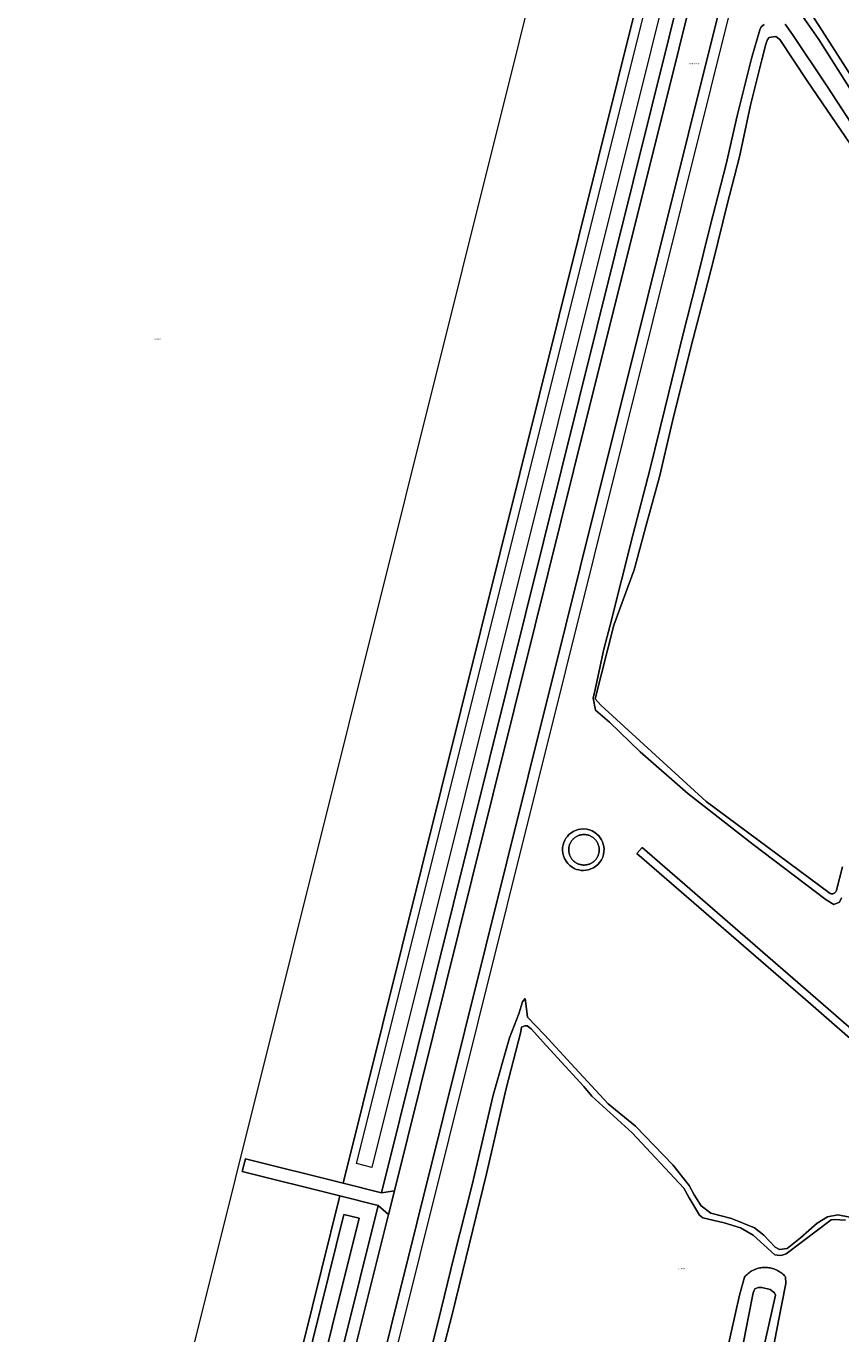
# Model space of a CAD drawing. Header units: metres. Extents: x 250001 to 257773, y 598992 to 609118.
# Tile 631 of 656: x 253521 to 253727, y 606820 to 607152. Entities that reach past the tile are written whole.
import ezdxf
from ezdxf.enums import TextEntityAlignment as Align
from ezdxf.lldxf.tags import DXFTag

# ---------------------------------------------------------------- set-up
doc = ezdxf.new("R2010")
doc.units = ezdxf.units.M
for name, color, linetype, lineweight in [('B-WE-GR-GRAS-GV', 252, 'Continuous', 13), ('B-WE-GR-GROENVOORZIENING-GV', 252, 'Continuous', 18), ('B-WE-KG-GRENS_PERCEEL-G', 150, 'KG-PERCEEL', 18), ('B-WE-KG-GRENS_PERCEEL-S', 150, 'Continuous', 25), ('B-WE-OG-BEBOUWING_WINDTURBINE-GV', 1, 'Continuous', 18), ('B-WE-OG-TOPOGRAFIE-T18', 2, 'Continuous', 18), ('B-WE-OG-WATER-GV', 252, 'Continuous', 18), ('B-WE-OG-WATER_SLOOT-GV', 252, 'Continuous', 18), ('B-WE-OG-WEG-GV', 252, 'Continuous', 18), ('B-WE-VH-ONVERHARD-GV', 252, 'Continuous', 18), ('B-WE-VH-VERHARDING_BEDRIJFSVLOERPLAAT-GV', 252, 'Continuous', 18), ('B-WE-VH-VERHARDING_GESLOTEN-GV', 252, 'Continuous', 18), ('B-WE-VH-VERHARDING_OPEN-GV', 252, 'Continuous', 18), ('X-XX-AL-REFERENTIE-G', 7, 'Continuous', 18)]:
    doc.layers.add(name, color=color, linetype=linetype, lineweight=lineweight)
doc.styles.add('NLCS-ISO', font='NLCS-ISO.ttf')
doc.styles.add('NLCS-ISO-ANNOTATIEF-T18', font='NLCS-ISO.ttf', dxfattribs={"height": 1.8})
doc.styles.get("Standard").update_dxf_attribs({"font": 'NLCS-ISO.ttf'})
tags = doc.linetypes.add('KG-PERCEEL', pattern='A,5.5,-2,["P",Standard,S=1.8,R=0,X=-0.5,Y=-0.9],-2,5.5,-2,[5,NLCS.SHX,S=0.75,R=0,X=0,Y=0],-2', length=19).pattern_tags.tags
tags[6] = DXFTag(74, 10)

# ---------------------------------------------------------------- blocks, each defined once
blk = doc.blocks.new('SKG-PERCEELNUMMER-SO')
at = {"style": 'NLCS-ISO', "oblique": 10, "flags": 1}
blk.add_attdef('GEMEENTECODE', text='', height=1.8, dxfattribs=at).set_placement((0, 2.6), align=Align.MIDDLE_CENTER)
at = {"style": 'NLCS-ISO', "oblique": 10}
blk.add_attdef('SECTIE', text='', height=1.8, dxfattribs=at).set_placement((-0.5, 0), align=Align.MIDDLE_RIGHT)
blk.add_attdef('PERCEELNUMMER', text='', height=1.8, dxfattribs=at).set_placement((0.5, 0), align=Align.MIDDLE_LEFT)
blk = doc.blocks.new('BS2021-132-Xref-KAD-20210617')
at = {"layer": 'B-WE-KG-GRENS_PERCEEL-G', "flags": 128}
for points in [[(253587.69, 606125.78), (253434.27, 606222.61), (253487.64, 606307.17), (253768.04, 607432.29), (253794.59, 607407.82), (253830.46, 607374.98), (253886.27, 607323.85)], [(253559.316, 606801.928), (253674.382, 607263.125)]]:
    blk.add_lwpolyline(points, dxfattribs=at)
at = {"layer": 'B-WE-KG-GRENS_PERCEEL-S', "xscale": 0.2, "yscale": 0.2, "zscale": 0.2}
for p, values in [((253553.493, 607072.544), {'PERCEELNUMMER': '3740', 'SECTIE': 'A'}), ((253686.355, 606836.692), {'PERCEELNUMMER': '3049', 'SECTIE': 'A'})]:
    blk.add_blockref('SKG-PERCEELNUMMER-SO', p, dxfattribs=at).add_auto_attribs(values)
blk = doc.blocks.new('BS2021-132-Xref-BGT-GRIJS-20210617-aangepast')
at = {"layer": 'B-WE-GR-GRAS-GV', "flags": 128}
blk.add_lwpolyline([(253508.514, 606486.943), (253551.958, 606661.752), (253554.154, 606668.402), (253554.795, 606671.4), (253529.113, 606677.224), (253529.115, 606677.234), (253525.825, 606677.684), (253527.139, 606684.182), (253530.329, 606682.739), (253530.387, 606683.001), (253556.048, 606677.266), (253557.007, 606681.753), (253558.322, 606686.181), (253600.15, 606855.176), (253575.405, 606861.334), (253576.202, 606864.536), (253600.947, 606858.378), (253695.581, 607238.658), (253673.336, 607258.577), (253667.03, 607264.224), (253499.424, 607414.326)], dxfattribs=at)
at = {"layer": 'B-WE-GR-GROENVOORZIENING-GV', "flags": 128}
for points in [[(253698.96, 607166.495), (253678.175, 607083.032), (253661.11, 607014.591), (253657.479, 607000), (253647.948, 606961.701), (253626.445, 606875.388), (253606.495, 606795.303), (253582.907, 606700.545), (253558.759, 606603.615), (253533.195, 606501.051), (253532.933, 606500), (253507.877, 606399.426)], [(253733.642, 606891.537), (253719.491, 606903.918), (253675.491, 606942.056), (253676.801, 606943.567), (253720.805, 606905.427), (253734.953, 606893.047)], [(253727.366, 606930.787), (253726.872, 606929.688), (253725.405, 606929.083), (253723.518, 606930.26), (253704.978, 606944.321), (253688.388, 606957.299), (253676.323, 606967.803), (253668.506, 606975.329), (253664.947, 606978.374), (253664.387, 606981.414), (253664.877, 606983.645), (253667.128, 606993.921), (253668.694, 607000), (253674.485, 607022.843), (253678.741, 607039.365), (253682.592, 607054.888), (253687.023, 607073.224), (253690.652, 607087.476), (253694.085, 607101.235), (253698.159, 607116.957), (253700.937, 607129.217), (253704.564, 607143.787), (253706.627, 607151.004), (253706.988, 607151.776), (253707.757, 607152.414)], [(253713.063, 607152.431), (253714.976, 607149.806), (253723.634, 607136.818), (253732.385, 607123.422), (253741.909, 607108.985), (253743.413, 607106.858), (253744.453, 607107.632), (253746.808, 607108.728), (253746.852, 607109.046), (253742.747, 607116.289), (253731.857, 607132.445), (253721.601, 607148.603), (253715.679, 607157.065)], [(253707.243, 606814.919), (253710.665, 606829.958), (253710.363, 606830.598), (253709.277, 606831.389), (253707.144, 606831.954), (253706.267, 606831.948), (253705.424, 606831.566), (253704.992, 606830.608), (253703.918, 606825.027), (253702.01, 606815.447)], [(253619.931, 606802.927), (253625.086, 606823.332), (253629.047, 606839.659), (253633.715, 606857.947), (253639.073, 606880.734), (253643.203, 606895.276), (253645.573, 606901.368), (253646.476, 606904.427), (253647.141, 606905.229), (253647.49, 606902.665), (253647.74, 606900.537), (253652.044, 606896.056), (253658.716, 606888.789), (253668.18, 606878.534), (253675.124, 606872.819), (253684.6, 606863.003), (253688.753, 606857.832), (253689.975, 606855.413), (253691.826, 606852.608), (253694.249, 606850.792), (253699.504, 606849.387), (253705.329, 606847.093), (253707.69, 606845.23), (253710.592, 606842.134), (253711.676, 606841.53), (253713.569, 606841.778), (253716.964, 606844.556), (253721.198, 606848.202), (253723.802, 606849.879), (253726.476, 606850.336), (253736.432, 606848.383)]]:
    blk.add_lwpolyline(points, dxfattribs=at)
blk.add_lwpolyline([(253667.089, 606943.842), (253667.152, 606943.194), (253667.132, 606942.514), (253667.019, 606941.818), (253666.808, 606941.126), (253666.497, 606940.457), (253666.091, 606939.834), (253665.604, 606939.275), (253665.049, 606938.795), (253664.446, 606938.404), (253663.816, 606938.107), (253663.177, 606937.902), (253662.547, 606937.783), (253661.939, 606937.742), (253661.365, 606937.768), (253660.796, 606937.857), (253660.209, 606938.017), (253659.615, 606938.258), (253659.029, 606938.586), (253658.47, 606939.002), (253657.957, 606939.505), (253657.508, 606940.085), (253657.141, 606940.73), (253656.867, 606941.421), (253656.695, 606942.138), (253656.625, 606942.858), (253656.652, 606943.563), (253656.767, 606944.233), (253656.957, 606944.856), (253657.208, 606945.423), (253657.506, 606945.928), (253657.846, 606946.383), (253658.254, 606946.819), (253658.736, 606947.227), (253659.289, 606947.589), (253659.909, 606947.889), (253660.585, 606948.111), (253661.303, 606948.242), (253662.042, 606948.273), (253662.782, 606948.199), (253663.501, 606948.022), (253664.178, 606947.751), (253664.797, 606947.4), (253665.345, 606946.983), (253665.816, 606946.518), (253666.207, 606946.024), (253666.521, 606945.515), (253666.764, 606945.002), (253666.955, 606944.447)], close=True, dxfattribs=at)
at = {"layer": 'B-WE-OG-BEBOUWING_WINDTURBINE-GV', "flags": 128}
blk.add_lwpolyline([(253662.241, 606946.848), (253662.065, 606946.852), (253661.889, 606946.848), (253661.713, 606946.837), (253661.538, 606946.817), (253661.365, 606946.79), (253661.192, 606946.755), (253661.021, 606946.711), (253660.853, 606946.661), (253660.687, 606946.602), (253660.524, 606946.536), (253660.364, 606946.463), (253660.207, 606946.382), (253660.055, 606946.295), (253659.906, 606946.201), (253659.762, 606946.1), (253659.623, 606945.992), (253659.488, 606945.878), (253659.359, 606945.759), (253659.236, 606945.633), (253659.118, 606945.503), (253659.006, 606945.367), (253658.901, 606945.225), (253658.802, 606945.08), (253658.71, 606944.93), (253658.625, 606944.776), (253658.547, 606944.618), (253658.477, 606944.457), (253658.413, 606944.293), (253658.357, 606944.126), (253658.309, 606943.957), (253658.269, 606943.786), (253658.236, 606943.613), (253658.211, 606943.438), (253658.207, 606943.403), (253658.192, 606943.228), (253658.185, 606943.052), (253658.185, 606942.876), (253658.194, 606942.7), (253658.211, 606942.525), (253658.236, 606942.351), (253658.269, 606942.178), (253658.309, 606942.006), (253658.357, 606941.837), (253658.413, 606941.67), (253658.477, 606941.506), (253658.547, 606941.345), (253658.625, 606941.187), (253658.71, 606941.033), (253658.802, 606940.883), (253658.901, 606940.738), (253659.006, 606940.597), (253659.118, 606940.461), (253659.236, 606940.33), (253659.359, 606940.204), (253659.488, 606940.085), (253659.622, 606939.971), (253659.762, 606939.863), (253659.906, 606939.762), (253660.054, 606939.668), (253660.207, 606939.58), (253660.363, 606939.5), (253660.523, 606939.427), (253660.687, 606939.361), (253660.853, 606939.302), (253661.021, 606939.251), (253661.192, 606939.208), (253661.364, 606939.173), (253661.538, 606939.146), (253661.713, 606939.126), (253661.888, 606939.114), (253662.064, 606939.111), (253662.24, 606939.115), (253662.416, 606939.128), (253662.591, 606939.148), (253662.764, 606939.176), (253662.937, 606939.212), (253663.107, 606939.256), (253663.275, 606939.308), (253663.441, 606939.367), (253663.604, 606939.434), (253663.763, 606939.508), (253663.92, 606939.589), (253664.072, 606939.677), (253664.22, 606939.772), (253664.363, 606939.874), (253664.502, 606939.982), (253664.636, 606940.096), (253664.765, 606940.216), (253664.888, 606940.343), (253665.005, 606940.474), (253665.116, 606940.611), (253665.22, 606940.752), (253665.318, 606940.898), (253665.41, 606941.049), (253665.494, 606941.203), (253665.571, 606941.361), (253665.641, 606941.523), (253665.704, 606941.687), (253665.759, 606941.854), (253665.806, 606942.023), (253665.846, 606942.195), (253665.878, 606942.368), (253665.902, 606942.542), (253665.918, 606942.717), (253665.926, 606942.893), (253665.926, 606943.069), (253665.918, 606943.245), (253665.902, 606943.42), (253665.878, 606943.594), (253665.846, 606943.767), (253665.806, 606943.939), (253665.759, 606944.108), (253665.704, 606944.275), (253665.641, 606944.44), (253665.571, 606944.601), (253665.494, 606944.759), (253665.41, 606944.914), (253665.318, 606945.064), (253665.22, 606945.21), (253665.116, 606945.352), (253665.005, 606945.488), (253664.888, 606945.62), (253664.765, 606945.746), (253664.637, 606945.866), (253664.503, 606945.98), (253664.364, 606946.089), (253664.22, 606946.19), (253664.072, 606946.285), (253663.92, 606946.374), (253663.764, 606946.455), (253663.604, 606946.529), (253663.441, 606946.595), (253663.275, 606946.655), (253663.107, 606946.706), (253662.937, 606946.75), (253662.765, 606946.786), (253662.591, 606946.815), (253662.416, 606946.835)], close=True, dxfattribs=at)
at = {"layer": 'B-WE-OG-WATER-GV', "flags": 128}
for points in [[(253715.571, 607161.625), (253722.362, 607150.944), (253732.435, 607135.194)], [(253732.08, 607118.414), (253718.685, 607138.098), (253711.713, 607148.552), (253710.758, 607149.32), (253710.033, 607149.227), (253709.036, 607149.042), (253708.629, 607148.587), (253708.179, 607147.361), (253707.194, 607143.413), (253704.283, 607131.93), (253701.513, 607118.815), (253698.377, 607106.697), (253695.02, 607092.945), (253692.735, 607084.049), (253689.778, 607072.748), (253686.867, 607061.31), (253684.539, 607051.734), (253681.183, 607037.574), (253678, 607025.954), (253674.773, 607014.017), (253669.649, 607000), (253664.9, 606981.324), (253666.377, 606979.656), (253693.045, 606955.231), (253724.519, 606931.865), (253724.747, 606931.817), (253724.887, 606931.804), (253725.026, 606931.806), (253725.165, 606931.825), (253725.301, 606931.859), (253725.432, 606931.909), (253725.556, 606931.973), (253725.672, 606932.051), (253725.779, 606932.142), (253725.875, 606932.244), (253725.958, 606932.356), (253726.028, 606932.478), (253726.084, 606932.606), (253726.124, 606932.74), (253727.616, 606938.63)], [(253692.746, 606790.769), (253701.529, 606829.938), (253702.751, 606834.539), (253702.968, 606834.788), (253703.196, 606835.026), (253703.435, 606835.253), (253703.685, 606835.468), (253703.946, 606835.671), (253704.216, 606835.861), (253704.495, 606836.038), (253704.782, 606836.2), (253705.076, 606836.349), (253705.378, 606836.484), (253705.685, 606836.603), (253705.998, 606836.708), (253706.316, 606836.797), (253706.638, 606836.87), (253706.962, 606836.929), (253707.29, 606836.971), (253707.619, 606836.997), (253707.949, 606837.007), (253708.278, 606837.002), (253708.608, 606836.98), (253708.936, 606836.942), (253709.261, 606836.889), (253709.584, 606836.82), (253709.903, 606836.735), (253710.217, 606836.635), (253710.527, 606836.52), (253710.83, 606836.39), (253711.127, 606836.245), (253711.416, 606836.087), (253711.697, 606835.914), (253711.97, 606835.728), (253712.233, 606835.529), (253712.486, 606835.317), (253712.729, 606835.094), (253712.961, 606834.859), (253713.154, 606834.644), (253713.27, 606832.905), (253712.226, 606827.817), (253709.2, 606812.139)], [(253728.367, 606848.988), (253725.52, 606849.141), (253724.801, 606849.071), (253713.352, 606840.44), (253712.327, 606840.104), (253711.674, 606840.036), (253710.509, 606840.246), (253704.958, 606845.193), (253701.781, 606847.024), (253697.615, 606848.309), (253692.247, 606849.61), (253691.342, 606850.266), (253688.742, 606854.689), (253687.399, 606857.085), (253674.314, 606871.156), (253664.066, 606880.471), (253662.005, 606882.936), (253652.564, 606893.231), (253648.638, 606897.519), (253647.659, 606898.278), (253647.032, 606898.273), (253646.199, 606897.99), (253646.068, 606896.806), (253642.337, 606882.445), (253637.334, 606860.769), (253628.666, 606825.08), (253611.98, 606760.806)]]:
    blk.add_lwpolyline(points, dxfattribs=at)
at = {"layer": 'B-WE-OG-WATER_SLOOT-GV', "flags": 128}
for points in [[(253715.679, 607157.065), (253721.601, 607148.603), (253731.857, 607132.445), (253742.747, 607116.289), (253746.852, 607109.046), (253746.808, 607108.728), (253744.453, 607107.632), (253743.413, 607106.858), (253741.909, 607108.985), (253732.385, 607123.422), (253723.634, 607136.818), (253714.976, 607149.806), (253713.063, 607152.431)], [(253707.757, 607152.414), (253706.988, 607151.776), (253706.627, 607151.004), (253704.564, 607143.787), (253700.937, 607129.217), (253698.159, 607116.957), (253694.085, 607101.235), (253690.652, 607087.476), (253687.023, 607073.224), (253682.592, 607054.888), (253678.741, 607039.365), (253674.485, 607022.843), (253668.694, 607000), (253667.128, 606993.921), (253664.877, 606983.645), (253664.387, 606981.414), (253664.947, 606978.374), (253668.506, 606975.329), (253676.323, 606967.803), (253688.388, 606957.299), (253704.978, 606944.321), (253723.518, 606930.26), (253725.405, 606929.083), (253726.872, 606929.688), (253727.366, 606930.787)], [(253727.616, 606938.63), (253726.124, 606932.74), (253726.084, 606932.606), (253726.028, 606932.478), (253725.958, 606932.356), (253725.875, 606932.244), (253725.779, 606932.142), (253725.672, 606932.051), (253725.556, 606931.973), (253725.432, 606931.909), (253725.301, 606931.859), (253725.165, 606931.825), (253725.026, 606931.806), (253724.887, 606931.804), (253724.747, 606931.817), (253724.519, 606931.865), (253693.045, 606955.231), (253666.377, 606979.656), (253664.9, 606981.324), (253669.649, 607000), (253674.773, 607014.017), (253678, 607025.954), (253681.183, 607037.574), (253684.539, 607051.734), (253686.867, 607061.31), (253689.778, 607072.748), (253692.735, 607084.049), (253695.02, 607092.945), (253698.377, 607106.697), (253701.513, 607118.815), (253704.283, 607131.93), (253707.194, 607143.413), (253708.179, 607147.361), (253708.629, 607148.587), (253709.036, 607149.042), (253710.033, 607149.227), (253710.758, 607149.32), (253711.713, 607148.552), (253718.685, 607138.098), (253732.08, 607118.414)], [(253732.435, 607135.194), (253722.362, 607150.944), (253715.571, 607161.625)], [(253695.581, 607238.658), (253600.947, 606858.378), (253610.688, 606855.954), (253706.531, 607241.093)], [(253702.637, 607240.348), (253608.236, 606862.389), (253604.393, 606863.349), (253698.794, 607241.308)], [(253702.01, 606815.447), (253703.918, 606825.027), (253704.992, 606830.608), (253705.424, 606831.566), (253706.267, 606831.948), (253707.144, 606831.954), (253709.277, 606831.389), (253710.363, 606830.598), (253710.665, 606829.958), (253707.243, 606814.919)], [(253736.432, 606848.383), (253726.476, 606850.336), (253723.802, 606849.879), (253721.198, 606848.202), (253716.964, 606844.556), (253713.569, 606841.778), (253711.676, 606841.53), (253710.592, 606842.134), (253707.69, 606845.23), (253705.329, 606847.093), (253699.504, 606849.387), (253694.249, 606850.792), (253691.826, 606852.608), (253689.975, 606855.413), (253688.753, 606857.832), (253684.6, 606863.003), (253675.124, 606872.819), (253668.18, 606878.534), (253658.716, 606888.789), (253652.044, 606896.056), (253647.74, 606900.537), (253647.49, 606902.665), (253647.141, 606905.229), (253646.476, 606904.427), (253645.573, 606901.368), (253643.203, 606895.276), (253639.073, 606880.734), (253633.715, 606857.947), (253629.047, 606839.659), (253625.086, 606823.332), (253619.931, 606802.927)], [(253709.2, 606812.139), (253712.226, 606827.817), (253713.27, 606832.905), (253713.154, 606834.644), (253712.961, 606834.859), (253712.729, 606835.094), (253712.486, 606835.317), (253712.233, 606835.529), (253711.97, 606835.728), (253711.697, 606835.914), (253711.416, 606836.087), (253711.127, 606836.245), (253710.83, 606836.39), (253710.527, 606836.52), (253710.217, 606836.635), (253709.903, 606836.735), (253709.584, 606836.82), (253709.261, 606836.889), (253708.936, 606836.942), (253708.608, 606836.98), (253708.278, 606837.002), (253707.949, 606837.007), (253707.619, 606836.997), (253707.29, 606836.971), (253706.962, 606836.929), (253706.638, 606836.87), (253706.316, 606836.797), (253705.998, 606836.708), (253705.685, 606836.603), (253705.378, 606836.484), (253705.076, 606836.349), (253704.782, 606836.2), (253704.495, 606836.038), (253704.216, 606835.861), (253703.946, 606835.671), (253703.685, 606835.468), (253703.435, 606835.253), (253703.196, 606835.026), (253702.968, 606834.788), (253702.751, 606834.539), (253701.529, 606829.938), (253692.746, 606790.769)], [(253611.98, 606760.806), (253628.666, 606825.08), (253637.334, 606860.769), (253642.337, 606882.445), (253646.068, 606896.806), (253646.199, 606897.99), (253647.032, 606898.273), (253647.659, 606898.278), (253648.638, 606897.519), (253652.564, 606893.231), (253662.005, 606882.936), (253664.066, 606880.471), (253674.314, 606871.156), (253687.399, 606857.085), (253688.742, 606854.689), (253691.342, 606850.266), (253692.247, 606849.61), (253697.615, 606848.309), (253701.781, 606847.024), (253704.958, 606845.193), (253710.509, 606840.246), (253711.674, 606840.036), (253712.327, 606840.104), (253713.352, 606840.44), (253724.801, 606849.071), (253725.52, 606849.141), (253728.367, 606848.988)]]:
    blk.add_lwpolyline(points, dxfattribs=at)
for points in [[(253609.891, 606852.752), (253600.15, 606855.176), (253558.322, 606686.181), (253557.007, 606681.753), (253558.18, 606679.761), (253560.924, 606678.805), (253565.379, 606678.178), (253566.295, 606679.412), (253567.897, 606684.137)], [(253601.167, 606850.433), (253605.011, 606849.473), (253563.97, 606684.586), (253562.99, 606682.424), (253560.565, 606683.033), (253560.067, 606684.269)], [(253605.011, 606849.473), (253601.167, 606850.433), (253560.067, 606684.269), (253560.565, 606683.033), (253562.99, 606682.424), (253563.97, 606684.586)]]:
    blk.add_lwpolyline(points, close=True, dxfattribs=at)
at = {"layer": 'B-WE-OG-WEG-GV', "flags": 128}
blk.add_lwpolyline([(253706.531, 607241.093), (253610.688, 606855.954), (253613.969, 606856.466), (253633.638, 606935.451), (253649.701, 607000), (253659.436, 607039.12), (253686.197, 607146.437), (253708.869, 607237.408), (253716.033, 607266.209)], dxfattribs=at)
blk.add_lwpolyline([(253600.853, 606803.795), (253612.469, 606850.44), (253609.891, 606852.752), (253567.897, 606684.137), (253566.295, 606679.412), (253565.379, 606678.178), (253560.924, 606678.805), (253558.18, 606679.761), (253557.007, 606681.753), (253556.048, 606677.266), (253563.628, 606675.572), (253564.08, 606677.469), (253569.295, 606676.32), (253571.742, 606686.837)], close=True, dxfattribs=at)
at = {"layer": 'B-WE-VH-ONVERHARD-GV', "flags": 128}
blk.add_lwpolyline([(253734.953, 606893.047), (253720.805, 606905.427), (253676.801, 606943.567), (253675.491, 606942.056), (253719.491, 606903.918), (253733.642, 606891.537)], dxfattribs=at)
at = {"layer": 'B-WE-VH-VERHARDING_BEDRIJFSVLOERPLAAT-GV', "flags": 128}
blk.add_lwpolyline([(253612.469, 606850.44), (253613.969, 606856.466), (253610.688, 606855.954), (253600.947, 606858.378), (253576.202, 606864.536), (253575.405, 606861.334), (253600.15, 606855.176), (253609.891, 606852.752)], close=True, dxfattribs=at)
at = {"layer": 'B-WE-VH-VERHARDING_GESLOTEN-GV', "flags": 128}
for points in [[(253507.877, 606399.426), (253532.933, 606500), (253533.195, 606501.051), (253558.759, 606603.615), (253582.907, 606700.545), (253606.495, 606795.303), (253626.445, 606875.388), (253647.948, 606961.701), (253657.479, 607000), (253661.11, 607014.591), (253678.175, 607083.032), (253698.96, 607166.495)], [(253708.869, 607237.408), (253686.197, 607146.437), (253659.436, 607039.12), (253649.701, 607000), (253633.638, 606935.451), (253613.969, 606856.466), (253612.469, 606850.44), (253600.853, 606803.795), (253571.742, 606686.837), (253569.295, 606676.32), (253566.562, 606666.482), (253538.179, 606552.294), (253525.144, 606500), (253519.4, 606476.959)]]:
    blk.add_lwpolyline(points, dxfattribs=at)
at = {"layer": 'B-WE-VH-VERHARDING_OPEN-GV', "flags": 128}
for points in [[(253662.782, 606948.199), (253662.042, 606948.273), (253661.303, 606948.242), (253660.585, 606948.111), (253659.909, 606947.889), (253659.289, 606947.589), (253658.736, 606947.227), (253658.254, 606946.819), (253657.846, 606946.383), (253657.506, 606945.928), (253657.208, 606945.423), (253656.957, 606944.856), (253656.767, 606944.233), (253656.652, 606943.563), (253656.625, 606942.858), (253656.695, 606942.138), (253656.867, 606941.421), (253657.141, 606940.73), (253657.508, 606940.085), (253657.957, 606939.505), (253658.47, 606939.002), (253659.029, 606938.586), (253659.615, 606938.258), (253660.209, 606938.017), (253660.796, 606937.857), (253661.365, 606937.768), (253661.939, 606937.742), (253662.547, 606937.783), (253663.177, 606937.902), (253663.816, 606938.107), (253664.446, 606938.404), (253665.049, 606938.795), (253665.604, 606939.275), (253666.091, 606939.834), (253666.497, 606940.457), (253666.808, 606941.126), (253667.019, 606941.818), (253667.132, 606942.514), (253667.152, 606943.194), (253667.089, 606943.842), (253666.955, 606944.447), (253666.764, 606945.002), (253666.521, 606945.515), (253666.207, 606946.024), (253665.816, 606946.518), (253665.345, 606946.983), (253664.797, 606947.4), (253664.178, 606947.751), (253663.501, 606948.022)], [(253661.889, 606946.848), (253662.065, 606946.852), (253662.241, 606946.848), (253662.416, 606946.835), (253662.591, 606946.815), (253662.765, 606946.786), (253662.937, 606946.75), (253663.107, 606946.706), (253663.275, 606946.655), (253663.441, 606946.595), (253663.604, 606946.529), (253663.764, 606946.455), (253663.92, 606946.374), (253664.072, 606946.285), (253664.22, 606946.19), (253664.364, 606946.089), (253664.503, 606945.98), (253664.637, 606945.866), (253664.765, 606945.746), (253664.888, 606945.62), (253665.005, 606945.488), (253665.116, 606945.352), (253665.22, 606945.21), (253665.318, 606945.064), (253665.41, 606944.914), (253665.494, 606944.759), (253665.571, 606944.601), (253665.641, 606944.44), (253665.704, 606944.275), (253665.759, 606944.108), (253665.806, 606943.939), (253665.846, 606943.767), (253665.878, 606943.594), (253665.902, 606943.42), (253665.918, 606943.245), (253665.926, 606943.069), (253665.926, 606942.893), (253665.918, 606942.717), (253665.902, 606942.542), (253665.878, 606942.368), (253665.846, 606942.195), (253665.806, 606942.023), (253665.759, 606941.854), (253665.704, 606941.687), (253665.641, 606941.523), (253665.571, 606941.361), (253665.494, 606941.203), (253665.41, 606941.049), (253665.318, 606940.898), (253665.22, 606940.752), (253665.116, 606940.611), (253665.005, 606940.474), (253664.888, 606940.343), (253664.765, 606940.216), (253664.636, 606940.096), (253664.502, 606939.982), (253664.363, 606939.874), (253664.22, 606939.772), (253664.072, 606939.677), (253663.92, 606939.589), (253663.763, 606939.508), (253663.604, 606939.434), (253663.441, 606939.367), (253663.275, 606939.308), (253663.107, 606939.256), (253662.937, 606939.212), (253662.764, 606939.176), (253662.591, 606939.148), (253662.416, 606939.128), (253662.24, 606939.115), (253662.064, 606939.111), (253661.888, 606939.114), (253661.713, 606939.126), (253661.538, 606939.146), (253661.364, 606939.173), (253661.192, 606939.208), (253661.021, 606939.251), (253660.853, 606939.302), (253660.687, 606939.361), (253660.523, 606939.427), (253660.363, 606939.5), (253660.207, 606939.58), (253660.054, 606939.668), (253659.906, 606939.762), (253659.762, 606939.863), (253659.622, 606939.971), (253659.488, 606940.085), (253659.359, 606940.204), (253659.236, 606940.33), (253659.118, 606940.461), (253659.006, 606940.597), (253658.901, 606940.738), (253658.802, 606940.883), (253658.71, 606941.033), (253658.625, 606941.187), (253658.547, 606941.345), (253658.477, 606941.506), (253658.413, 606941.67), (253658.357, 606941.837), (253658.309, 606942.006), (253658.269, 606942.178), (253658.236, 606942.351), (253658.211, 606942.525), (253658.194, 606942.7), (253658.185, 606942.876), (253658.185, 606943.052), (253658.192, 606943.228), (253658.207, 606943.403), (253658.211, 606943.438), (253658.236, 606943.613), (253658.269, 606943.786), (253658.309, 606943.957), (253658.357, 606944.126), (253658.413, 606944.293), (253658.477, 606944.457), (253658.547, 606944.618), (253658.625, 606944.776), (253658.71, 606944.93), (253658.802, 606945.08), (253658.901, 606945.225), (253659.006, 606945.367), (253659.118, 606945.503), (253659.236, 606945.633), (253659.359, 606945.759), (253659.488, 606945.878), (253659.623, 606945.992), (253659.762, 606946.1), (253659.906, 606946.201), (253660.055, 606946.295), (253660.207, 606946.382), (253660.364, 606946.463), (253660.524, 606946.536), (253660.687, 606946.602), (253660.853, 606946.661), (253661.021, 606946.711), (253661.192, 606946.755), (253661.365, 606946.79), (253661.538, 606946.817), (253661.713, 606946.837)]]:
    blk.add_lwpolyline(points, close=True, dxfattribs=at)
at = {"layer": 'B-WE-OG-TOPOGRAFIE-T18', "style": 'NLCS-ISO-ANNOTATIEF-T18'}
blk.add_text('Waddenweg', height=0.36, dxfattribs=at).set_placement((253690.136, 607142.399), align=Align.MIDDLE)

msp = doc.modelspace()

# ---------------------------------------------------------------- block references
at = {"layer": 'X-XX-AL-REFERENTIE-G'}
for name in ['BS2021-132-Xref-BGT-GRIJS-20210617-aangepast', 'BS2021-132-Xref-KAD-20210617']:
    msp.add_blockref(name, (0, 0), dxfattribs=at)

doc.saveas('drawing.dxf')
